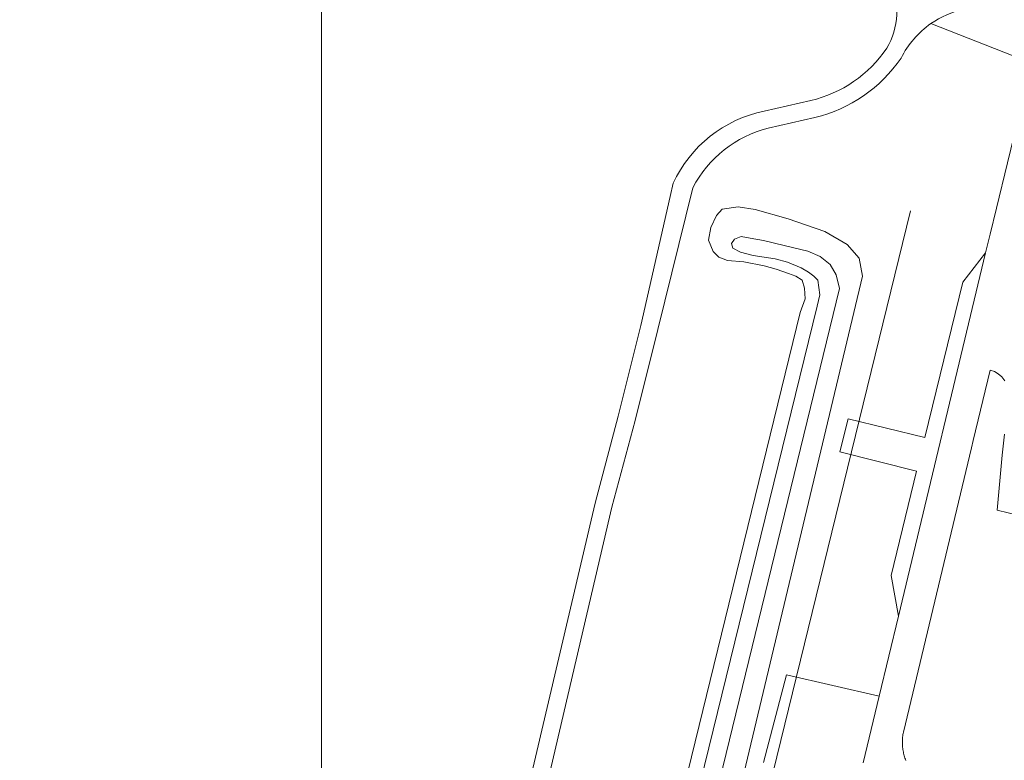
# Model space of a CAD drawing. Header units: metres. Extents: x 250001 to 257773, y 598992 to 609118.
# Tile 650 of 656: x 252122 to 252377, y 608221 to 608413. Entities that reach past the tile are written whole.
import ezdxf
from ezdxf.lldxf.tags import DXFTag

# ---------------------------------------------------------------- set-up
doc = ezdxf.new("R2010")
doc.units = ezdxf.units.M
for name, color, linetype, lineweight in [('B-WE-GR-GROENVOORZIENING-GV', 252, 'Continuous', 18), ('B-WE-KG-GRENS_PERCEEL-G', 150, 'KG-PERCEEL', 18), ('B-WE-OG-WATER-GV', 252, 'Continuous', 18), ('B-WE-OG-WATER_SLOOT-GV', 252, 'Continuous', 18), ('B-WE-VH-ONVERHARD-GV', 252, 'Continuous', 18), ('B-WE-VH-VERHARDING_GESLOTEN-GV', 252, 'Continuous', 18), ('X-XX-AL-REFERENTIE-G', 7, 'Continuous', 18)]:
    doc.layers.add(name, color=color, linetype=linetype, lineweight=lineweight)
doc.styles.get("Standard").update_dxf_attribs({"font": 'NLCS-ISO.ttf'})
tags = doc.linetypes.add('KG-PERCEEL', pattern='A,5.5,-2,["P",Standard,S=1.8,R=0,X=-0.5,Y=-0.9],-2,5.5,-2,[5,NLCS.SHX,S=0.75,R=0,X=0,Y=0],-2', length=19).pattern_tags.tags
tags[6] = DXFTag(74, 10)

# ---------------------------------------------------------------- blocks, each defined once
blk = doc.blocks.new('BS2021-132-Xref-KAD-20210617')
at = {"layer": 'B-WE-KG-GRENS_PERCEEL-G', "flags": 128}
for points in [[(252199.94, 607843.17), (252199.94, 608423)], [(252352.676, 608363.364), (252263.967, 608001.266), (252223.834, 607837.383)]]:
    blk.add_lwpolyline(points, dxfattribs=at)
blk = doc.blocks.new('BS2021-132-Xref-BGT-GRIJS-20210617-aangepast')
at = {"layer": 'B-WE-GR-GROENVOORZIENING-GV'}
for points in [[(252357.971, 608411.878, 0.1244605), (252350.218, 608402.935)], [(252350.218, 608402.935, -0.1848979), (252327.891, 608387.539)], [(252315.72, 608384.794, 0.2124005), (252296.217, 608369.34)]]:
    blk.add_lwpolyline(points, format="xyb", dxfattribs=at)
at = {"layer": 'B-WE-GR-GROENVOORZIENING-GV', "flags": 128}
for points in [[(252372.152, 608352.464), (252373.307, 608357.274), (252374.961, 608364.035), (252377.791, 608375.764), (252384.135, 608401.663), (252357.971, 608411.878)], [(252327.891, 608387.539), (252315.72, 608384.794)], [(252296.217, 608369.34), (252287.111, 608332.607), (252281.234, 608308.987), (252275.24, 608286.513), (252259.433, 608219.237), (252210.051, 608014.222), (252198.205, 607966.63), (252181.696, 607897.476), (252141.009, 607731.679), (252126.282, 607672.268)], [(252206.444, 607856.54), (252324.069, 608337.036), (252325.325, 608340.505), (252325.177, 608343.31), (252324.586, 608345.377), (252322.962, 608346.41), (252321.042, 608347.075), (252317.792, 608348.256), (252314.691, 608349.068), (252309.448, 608350.101), (252305.165, 608350.47), (252302.949, 608351.356), (252301.473, 608352.832), (252300.291, 608355.711), (252300.882, 608359.033), (252302.359, 608362.133), (252303.836, 608363.757), (252307.971, 608364.422), (252312.402, 608363.683), (252320.968, 608361.321), (252330.413, 608357.982), (252336.231, 608354.6), (252339.325, 608351.043), (252340.198, 608346.409), (252255.274, 607990.441)], [(252314.532, 608220.391), (252320.507, 608243.054), (252344.56, 608237.571), (252349.544, 608258.323), (252347.637, 608268.852), (252354.232, 608295.852), (252334.322, 608300.85), (252336.486, 608309.422), (252356.363, 608304.576), (252366.195, 608344.832), (252372.152, 608352.464)]]:
    blk.add_lwpolyline(points, dxfattribs=at)
at = {"layer": 'B-WE-OG-WATER-GV', "flags": 128}
blk.add_lwpolyline([(252178.02, 607702.687), (252334.213, 608343.257), (252333.4, 608346.75), (252331.856, 608349.432), (252329.255, 608351.544), (252326.003, 608352.925), (252319.908, 608354.388), (252314.543, 608355.688), (252311.048, 608356.256), (252308.772, 608356.663), (252306.984, 608356.013), (252306.252, 608354.875), (252306.578, 608353.657), (252308.61, 608352.681), (252311.861, 608351.788), (252317.55, 608350.894), (252320.801, 608350.081), (252324.297, 608348.619), (252326.247, 608347.482), (252327.629, 608346.425), (252328.605, 608345.369), (252329.173, 608341.551), (252328.442, 608338.626), (252176.564, 607719.724)], dxfattribs=at)
at = {"layer": 'B-WE-OG-WATER_SLOOT-GV', "flags": 128}
for points in [[(252255.274, 607990.441), (252340.198, 608346.409), (252339.325, 608351.043), (252336.231, 608354.6), (252330.413, 608357.982), (252320.968, 608361.321), (252312.402, 608363.683), (252307.971, 608364.422), (252303.836, 608363.757), (252302.359, 608362.133), (252300.882, 608359.033), (252300.291, 608355.711), (252301.473, 608352.832), (252302.949, 608351.356), (252305.165, 608350.47), (252309.448, 608350.101), (252314.691, 608349.068), (252317.792, 608348.256), (252321.042, 608347.075), (252322.962, 608346.41), (252324.586, 608345.377), (252325.177, 608343.31), (252325.325, 608340.505), (252324.069, 608337.036), (252206.444, 607856.54)], [(252176.564, 607719.724), (252328.442, 608338.626), (252329.173, 608341.551), (252328.605, 608345.369), (252327.629, 608346.425), (252326.247, 608347.482), (252324.297, 608348.619), (252320.801, 608350.081), (252317.55, 608350.894), (252311.861, 608351.788), (252308.61, 608352.681), (252306.578, 608353.657), (252306.252, 608354.875), (252306.984, 608356.013), (252308.772, 608356.663), (252311.048, 608356.256), (252314.543, 608355.688), (252319.908, 608354.388), (252326.003, 608352.925), (252329.255, 608351.544), (252331.856, 608349.432), (252333.4, 608346.75), (252334.213, 608343.257), (252178.02, 607702.687)]]:
    blk.add_lwpolyline(points, dxfattribs=at)
at = {"layer": 'B-WE-VH-ONVERHARD-GV'}
for points in [[(252347.437, 608423.076, -0.2437749), (252346.508, 608405.482)], [(252357.971, 608411.878, -0.0973456), (252366.499, 608415.634)], [(252350.218, 608402.935, -0.1244605), (252357.971, 608411.878)], [(252326.83, 608391.912, 0.1848581), (252346.508, 608405.482)], [(252327.891, 608387.539, 0.1848979), (252350.218, 608402.935)], [(252314.73, 608389.184, 0.2391625), (252291.121, 608370.5)], [(252296.217, 608369.34, -0.2124005), (252315.72, 608384.794)]]:
    blk.add_lwpolyline(points, format="xyb", dxfattribs=at)
at = {"layer": 'B-WE-VH-ONVERHARD-GV', "flags": 128}
for points in [[(252326.83, 608391.912), (252314.73, 608389.184)], [(252315.72, 608384.794), (252327.891, 608387.539)], [(252291.121, 608370.5), (252290.332, 608367.033), (252282.734, 608333.649), (252276.877, 608310.111), (252270.874, 608287.608), (252255.056, 608220.279), (252245.969, 608182.556), (252236.883, 608144.834), (252228.759, 608111.104), (252218.672, 608069.231), (252205.68, 608015.292), (252193.833, 607967.696), (252177.323, 607898.535), (252166.064, 607852.657), (252136.64, 607732.757), (252121.638, 607672.235)], [(252126.282, 607672.268), (252141.009, 607731.679), (252181.696, 607897.476), (252198.205, 607966.63), (252210.051, 608014.222), (252259.433, 608219.237), (252275.24, 608286.513), (252281.234, 608308.987), (252287.111, 608332.607), (252296.217, 608369.34)]]:
    blk.add_lwpolyline(points, dxfattribs=at)
at = {"layer": 'B-WE-VH-VERHARDING_GESLOTEN-GV', "flags": 128}
for points in [[(252351.451, 608220.884), (252351.337, 608221.188), (252351.231, 608221.495), (252351.132, 608221.804), (252351.041, 608222.115), (252350.957, 608222.428), (252350.881, 608222.744), (252350.813, 608223.061), (252350.753, 608223.38), (252350.701, 608223.7), (252350.657, 608224.022), (252350.62, 608224.344), (252350.592, 608224.667), (252350.571, 608224.991), (252350.559, 608225.315), (252350.554, 608225.64), (252350.558, 608225.964), (252350.57, 608226.288), (252350.589, 608226.612), (252350.617, 608226.936), (252350.652, 608227.258), (252350.696, 608227.58), (252350.747, 608227.9), (252350.806, 608228.219), (252368.487, 608301.932), (252368.936, 608303.806), (252373.313, 608322.056), (252374.465, 608321.745), (252375.398, 608321.122), (252376.392, 608320.327), (252377.129, 608319.326)], [(252377.04, 608305.424), (252376.453, 608300.012), (252375.171, 608285.755), (252380.816, 608284.418)], [(252377.791, 608375.764), (252374.961, 608364.035), (252373.307, 608357.274), (252372.152, 608352.464), (252349.544, 608258.323), (252344.56, 608237.571), (252340.416, 608220.317)]]:
    blk.add_lwpolyline(points, dxfattribs=at)

msp = doc.modelspace()

# ---------------------------------------------------------------- block references
at = {"layer": 'X-XX-AL-REFERENTIE-G'}
for name in ['BS2021-132-Xref-BGT-GRIJS-20210617-aangepast', 'BS2021-132-Xref-KAD-20210617']:
    msp.add_blockref(name, (0, 0), dxfattribs=at)

doc.saveas('drawing.dxf')
